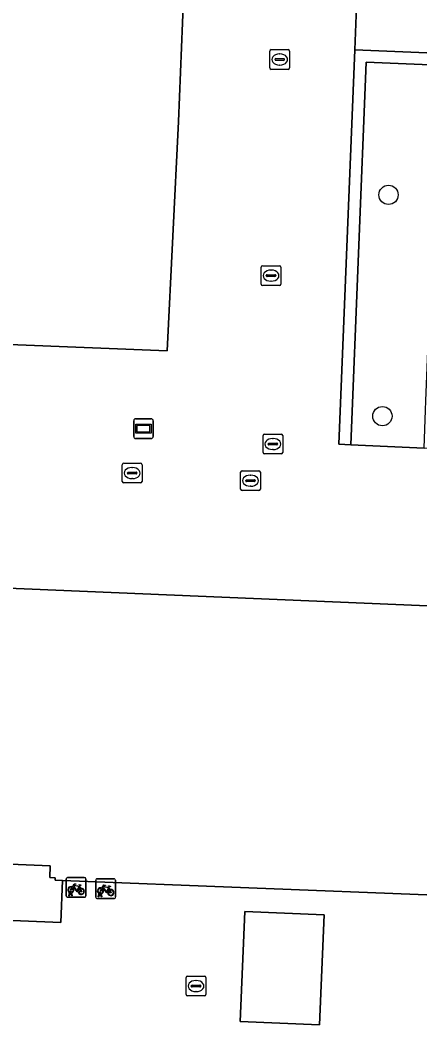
# Model space of a CAD drawing. Extents: x 160888 to 161385, y 386490 to 386908.
# Drawn here: x 161205.2 to 161225.5, y 386534 to 386584.9 of the extents above; entities that cross this region are included whole.
import ezdxf

# ---------------------------------------------------------------- set-up
doc = ezdxf.new("R2010")
doc.units = 0
for name, color, linetype in [('IMGEO_Boom', 7, 'Continuous'), ('IMGEO_Fietsenrek', 7, 'Continuous'), ('IMGEO_Groenvoorziening', 7, 'Continuous'), ('IMGEO_Haag', 7, 'Continuous'), ('IMGEO_Kolk', 7, 'Continuous'), ('IMGEO_Pand', 7, 'Continuous'), ('IMGEO_Reclamebord', 7, 'Continuous'), ('IMGEO_Rijbaan_lokaal_open', 7, 'Continuous'), ('IMGEO_Rioolput', 7, 'Continuous'), ('IMGEO_Voetgangersgebied_open', 7, 'Continuous'), ('IMGEO_Voetpad_open', 7, 'Continuous')]:
    doc.layers.add(name, color=color, linetype=linetype)

msp = doc.modelspace()

# ---------------------------------------------------------------- linework, layer by layer
at = {"layer": 'IMGEO_Boom'}
for centre in [(161223.903, 386576.052), (161223.592, 386564.834)]:
    msp.add_circle(centre, 0.489, dxfattribs=at)
at = {"layer": 'IMGEO_Fietsenrek'}
for p, q in [((161207.548, 386540.514), (161207.548, 386541.355)), ((161207.548, 386541.355), (161207.548, 386540.514)), ((161207.623, 386541.439), (161208.464, 386541.439)), ((161208.464, 386541.439), (161207.623, 386541.439)), ((161208.548, 386541.364), (161208.548, 386540.523)), ((161208.548, 386540.523), (161208.548, 386541.364)), ((161209.047, 386540.453), (161209.047, 386541.294)), ((161209.047, 386541.294), (161209.047, 386540.453)), ((161209.122, 386541.378), (161209.963, 386541.378)), ((161209.963, 386541.378), (161209.122, 386541.378)), ((161210.047, 386541.303), (161210.047, 386540.462)), ((161210.047, 386540.462), (161210.047, 386541.303)), ((161208.235, 386540.988), (161208.271, 386540.893)), ((161209.734, 386540.927), (161209.77, 386540.832)), ((161208.473, 386540.439), (161207.632, 386540.439)), ((161207.632, 386540.439), (161208.473, 386540.439)), ((161207.675, 386540.523), (161207.714, 386540.683)), ((161207.709, 386540.523), (161207.675, 386540.523)), ((161207.744, 386540.671), (161207.709, 386540.523)), ((161207.786, 386540.695), (161207.785, 386540.699)), ((161207.827, 386540.523), (161207.793, 386540.665)), ((161207.817, 386540.706), (161207.818, 386540.699)), ((161207.825, 386540.669), (161207.86, 386540.523)), ((161207.86, 386540.523), (161207.827, 386540.523)), ((161209.972, 386540.378), (161209.131, 386540.378)), ((161209.131, 386540.378), (161209.972, 386540.378)), ((161209.174, 386540.462), (161209.213, 386540.622)), ((161209.208, 386540.462), (161209.174, 386540.462)), ((161209.243, 386540.61), (161209.208, 386540.462)), ((161209.285, 386540.634), (161209.284, 386540.638)), ((161209.326, 386540.462), (161209.292, 386540.604)), ((161209.316, 386540.645), (161209.317, 386540.638)), ((161209.324, 386540.608), (161209.359, 386540.462)), ((161209.359, 386540.462), (161209.326, 386540.462))]:
    msp.add_line(p, q, dxfattribs=at)
for points in [[(161207.882, 386540.913), (161207.83, 386540.823), (161207.79, 386540.798), (161207.791, 386540.845), (161207.846, 386540.939)], [(161207.861, 386540.965), (161207.956, 386541.129), (161208.042, 386541.115), (161208.044, 386541.106), (161207.988, 386541.095), (161207.961, 386541.05), (161208.217, 386541.009)], [(161208.157, 386540.721), (161208.107, 386540.721), (161207.916, 386540.972), (161207.897, 386540.94)], [(161208.204, 386540.984), (161207.947, 386541.025), (161207.93, 386540.996), (161208.097, 386540.776), (161208.204, 386540.984)], [(161208.252, 386540.886), (161208.222, 386540.963), (161208.113, 386540.745), (161208.156, 386540.745)], [(161208.186, 386540.745), (161208.306, 386540.744), (161208.262, 386540.858)], [(161208.282, 386540.865), (161208.337, 386540.72), (161208.187, 386540.72)], [(161208.217, 386541.009), (161208.242, 386541.058), (161208.236, 386541.062), (161208.213, 386541.066), (161208.201, 386541.073), (161208.2, 386541.076), (161208.202, 386541.081), (161208.297, 386541.066), (161208.299, 386541.056), (161208.289, 386541.043), (161208.277, 386541.037), (161208.263, 386541.043), (161208.235, 386540.988)], [(161209.381, 386540.852), (161209.329, 386540.762), (161209.289, 386540.737), (161209.29, 386540.784), (161209.345, 386540.878)], [(161209.36, 386540.904), (161209.455, 386541.068), (161209.541, 386541.054), (161209.543, 386541.045), (161209.487, 386541.034), (161209.46, 386540.989), (161209.716, 386540.948)], [(161209.656, 386540.66), (161209.606, 386540.66), (161209.415, 386540.911), (161209.396, 386540.879)], [(161209.703, 386540.923), (161209.446, 386540.964), (161209.429, 386540.935), (161209.596, 386540.715), (161209.703, 386540.923)], [(161209.751, 386540.825), (161209.721, 386540.902), (161209.612, 386540.684), (161209.655, 386540.684)], [(161209.685, 386540.684), (161209.805, 386540.683), (161209.761, 386540.797)], [(161209.781, 386540.804), (161209.836, 386540.659), (161209.686, 386540.659)], [(161209.716, 386540.948), (161209.741, 386540.997), (161209.735, 386541.001), (161209.712, 386541.005), (161209.7, 386541.012), (161209.699, 386541.015), (161209.701, 386541.02), (161209.796, 386541.005), (161209.798, 386540.995), (161209.788, 386540.982), (161209.776, 386540.976), (161209.762, 386540.982), (161209.734, 386540.927)]]:
    msp.add_lwpolyline(points, dxfattribs=at)
for centre, radius, start, end in [((161207.626, 386541.361), 0.0779, 92.4484, 184.2845), ((161207.626, 386541.361), 0.0779, 92.4484, 184.2845), ((161208.47, 386541.361), 0.0779, 2.4484, 94.2845), ((161208.47, 386541.361), 0.0779, 2.4484, 94.2845), ((161209.125, 386541.3), 0.0779, 92.4484, 184.2845), ((161209.125, 386541.3), 0.0779, 92.4484, 184.2845), ((161209.969, 386541.3), 0.0779, 2.4484, 94.2845), ((161209.969, 386541.3), 0.0779, 2.4484, 94.2845), ((161207.788, 386540.824), 0.159, 62.6766, 242.1369), ((161207.788, 386540.824), 0.129, 63.3192, 238.903), ((161207.768, 386540.695), 0.0499, 12.8025, 158.6934), ((161207.788, 386540.824), 0.129, 283.6043, 43.4302), ((161207.788, 386540.824), 0.159, 283.5766, 46.6042), ((161208.315, 386540.74), 0.159, 113.3408, 178.3217), ((161208.315, 386540.74), 0.159, 187.0065, 105.7708), ((161208.315, 386540.74), 0.129, 113.923, 177.9556), ((161208.315, 386540.74), 0.129, 188.6715, 104.5883), ((161209.287, 386540.763), 0.159, 62.6766, 242.1369), ((161209.287, 386540.763), 0.129, 63.3192, 238.903), ((161209.287, 386540.763), 0.129, 283.6043, 43.4302), ((161209.287, 386540.763), 0.159, 283.5766, 46.6042), ((161209.814, 386540.679), 0.159, 113.3408, 178.3217), ((161209.814, 386540.679), 0.159, 187.0065, 105.7708), ((161209.814, 386540.679), 0.129, 113.923, 177.9556), ((161209.814, 386540.679), 0.129, 188.6715, 104.5883), ((161207.626, 386540.517), 0.0779, 182.4484, 274.2845), ((161207.626, 386540.517), 0.0779, 182.4484, 274.2845), ((161207.788, 386540.824), 0.159, 253.9967, 271.7867), ((161207.768, 386540.695), 0.0174, 12.8025, 163.4502), ((161207.788, 386540.824), 0.129, 253.415, 269.0204), ((161208.47, 386540.517), 0.0779, 272.4484, 4.2845), ((161208.47, 386540.517), 0.0779, 272.4484, 4.2845), ((161209.125, 386540.456), 0.0779, 182.4484, 274.2845), ((161209.125, 386540.456), 0.0779, 182.4484, 274.2845), ((161209.267, 386540.634), 0.0499, 12.8025, 158.6934), ((161209.287, 386540.763), 0.159, 253.9967, 271.7867), ((161209.267, 386540.634), 0.0174, 12.8025, 163.4502), ((161209.287, 386540.763), 0.129, 253.415, 269.0204), ((161209.969, 386540.456), 0.0779, 272.4484, 4.2845), ((161209.969, 386540.456), 0.0779, 272.4484, 4.2845)]:
    msp.add_arc(centre, radius, start, end, dxfattribs=at)
at = {"layer": 'IMGEO_Groenvoorziening'}
for points in [[(161251.461, 386582.195), (161222.191, 386583.404), (161221.386, 386563.405), (161221.985, 386563.377), (161222.766, 386582.78), (161250.838, 386581.62), (161250.051, 386562.207), (161250.651, 386562.182)], [(161250.838, 386581.62), (161222.766, 386582.78), (161221.985, 386563.377), (161225.715, 386563.207), (161225.779, 386565.143), (161225.794, 386565.606), (161226.24, 386576.566), (161226.386, 386580.163), (161246.69, 386579.375), (161246.609, 386575.744), (161246.364, 386564.742), (161246.347, 386564.364), (161246.284, 386562.961), (161246.257, 386562.362), (161250.051, 386562.207)]]:
    msp.add_lwpolyline(points, close=True, dxfattribs=at)
at = {"layer": 'IMGEO_Haag'}
msp.add_lwpolyline([(161251.461, 386582.195), (161222.191, 386583.404), (161221.386, 386563.405), (161221.985, 386563.377), (161222.766, 386582.78), (161250.838, 386581.62), (161250.051, 386562.207), (161250.651, 386562.182)], close=True, dxfattribs=at)
at = {"layer": 'IMGEO_Kolk'}
for p, q in [((161217.881, 386582.489), (161217.881, 386583.341)), ((161217.956, 386583.415), (161218.808, 386583.415)), ((161218.369, 386583.195), (161218.394, 386583.195)), ((161218.882, 386583.341), (161218.882, 386582.489)), ((161218.14, 386582.909), (161218.14, 386582.921)), ((161218.578, 386582.872), (161218.18, 386582.872)), ((161218.183, 386582.958), (161218.581, 386582.958)), ((161218.392, 386582.635), (161218.367, 386582.635)), ((161218.624, 386582.921), (161218.624, 386582.909)), ((161218.808, 386582.415), (161217.956, 386582.415)), ((161217.443, 386571.532), (161217.443, 386572.384)), ((161217.518, 386572.458), (161218.37, 386572.458)), ((161218.444, 386572.384), (161218.444, 386571.532)), ((161217.702, 386571.952), (161217.702, 386571.964)), ((161218.14, 386571.915), (161217.742, 386571.915)), ((161217.745, 386572.001), (161218.143, 386572.001)), ((161217.931, 386572.238), (161217.956, 386572.238)), ((161218.186, 386571.964), (161218.186, 386571.952)), ((161218.37, 386571.458), (161217.518, 386571.458)), ((161217.954, 386571.678), (161217.929, 386571.678)), ((161210.396, 386561.521), (161210.396, 386562.373)), ((161210.471, 386562.447), (161211.323, 386562.447)), ((161210.884, 386562.227), (161210.909, 386562.227)), ((161211.397, 386562.373), (161211.397, 386561.521)), ((161210.655, 386561.941), (161210.655, 386561.953)), ((161211.093, 386561.904), (161210.695, 386561.904)), ((161210.698, 386561.99), (161211.096, 386561.99)), ((161210.907, 386561.667), (161210.882, 386561.667)), ((161211.139, 386561.953), (161211.139, 386561.941)), ((161211.323, 386561.447), (161210.471, 386561.447)), ((161213.635, 386535.514), (161213.635, 386536.366)), ((161213.71, 386536.44), (161214.562, 386536.44)), ((161214.123, 386536.22), (161214.148, 386536.22)), ((161214.636, 386536.366), (161214.636, 386535.514)), ((161213.894, 386535.934), (161213.894, 386535.946)), ((161214.332, 386535.897), (161213.934, 386535.897)), ((161213.937, 386535.983), (161214.335, 386535.983)), ((161214.146, 386535.66), (161214.121, 386535.66)), ((161214.378, 386535.946), (161214.378, 386535.934)), ((161214.562, 386535.44), (161213.71, 386535.44))]:
    msp.add_line(p, q, dxfattribs=at)
for points in [[(161217.881, 386582.489), (161217.881, 386583.341)], [(161217.956, 386583.415), (161218.808, 386583.415)], [(161218.882, 386583.341), (161218.882, 386582.489)], [(161218.808, 386582.415), (161217.956, 386582.415)], [(161217.443, 386571.532), (161217.443, 386572.384)], [(161217.518, 386572.458), (161218.37, 386572.458)], [(161218.444, 386572.384), (161218.444, 386571.532)], [(161218.37, 386571.458), (161217.518, 386571.458)], [(161210.396, 386561.521), (161210.396, 386562.373)], [(161210.471, 386562.447), (161211.323, 386562.447)], [(161211.397, 386562.373), (161211.397, 386561.521)], [(161211.323, 386561.447), (161210.471, 386561.447)], [(161213.635, 386535.514), (161213.635, 386536.366)], [(161213.71, 386536.44), (161214.562, 386536.44)], [(161214.636, 386536.366), (161214.636, 386535.514)], [(161214.562, 386535.44), (161213.71, 386535.44)]]:
    msp.add_lwpolyline(points, dxfattribs=at)
for centre, radius, start, end in [((161217.958, 386583.339), 0.0765, 91.552, 178.448), ((161217.958, 386583.339), 0.0765, 91.552, 178.448), ((161218.806, 386583.339), 0.0765, 1.552, 88.448), ((161218.806, 386583.339), 0.0765, 1.552, 88.448), ((161218.18, 386582.918), 0.0403, 85.8775, 175.7526), ((161218.177, 386582.908), 0.0366, 178.938, 274.7102), ((161218.581, 386582.915), 0.043, 264.8664, 352.4533), ((161218.585, 386582.92), 0.0386, 1.7309, 96.639), ((161217.958, 386582.491), 0.0765, 181.552, 268.448), ((161217.958, 386582.491), 0.0765, 181.552, 268.448), ((161218.806, 386582.491), 0.0765, 271.552, 358.448), ((161218.806, 386582.491), 0.0765, 271.552, 358.448), ((161217.52, 386572.382), 0.0765, 91.552, 178.448), ((161217.52, 386572.382), 0.0765, 91.552, 178.448), ((161218.368, 386572.382), 0.0765, 1.552, 88.448), ((161218.368, 386572.382), 0.0765, 1.552, 88.448), ((161217.742, 386571.961), 0.0403, 85.8775, 175.7526), ((161217.739, 386571.951), 0.0366, 178.938, 274.7102), ((161218.143, 386571.958), 0.043, 264.8664, 352.4533), ((161218.147, 386571.963), 0.0386, 1.7309, 96.639), ((161217.52, 386571.534), 0.0765, 181.552, 268.448), ((161217.52, 386571.534), 0.0765, 181.552, 268.448), ((161218.368, 386571.534), 0.0765, 271.552, 358.448), ((161218.368, 386571.534), 0.0765, 271.552, 358.448), ((161210.473, 386562.371), 0.0765, 91.552, 178.448), ((161210.473, 386562.371), 0.0765, 91.552, 178.448), ((161211.321, 386562.371), 0.0765, 1.552, 88.448), ((161211.321, 386562.371), 0.0765, 1.552, 88.448), ((161210.695, 386561.95), 0.0403, 85.8775, 175.7526), ((161210.692, 386561.94), 0.0366, 178.938, 274.7102), ((161211.096, 386561.947), 0.043, 264.8664, 352.4533), ((161211.1, 386561.952), 0.0386, 1.7309, 96.639), ((161210.473, 386561.523), 0.0765, 181.552, 268.448), ((161210.473, 386561.523), 0.0765, 181.552, 268.448), ((161211.321, 386561.523), 0.0765, 271.552, 358.448), ((161211.321, 386561.523), 0.0765, 271.552, 358.448), ((161213.712, 386536.364), 0.0765, 91.552, 178.448), ((161213.712, 386536.364), 0.0765, 91.552, 178.448), ((161214.56, 386536.364), 0.0765, 1.552, 88.448), ((161214.56, 386536.364), 0.0765, 1.552, 88.448), ((161213.934, 386535.943), 0.0403, 85.8775, 175.7526), ((161213.931, 386535.933), 0.0366, 178.938, 274.7102), ((161214.335, 386535.94), 0.043, 264.8664, 352.4533), ((161214.339, 386535.945), 0.0386, 1.7309, 96.639), ((161213.712, 386535.516), 0.0765, 181.552, 268.448), ((161213.712, 386535.516), 0.0765, 181.552, 268.448), ((161214.56, 386535.516), 0.0765, 271.552, 358.448), ((161214.56, 386535.516), 0.0765, 271.552, 358.448)]:
    msp.add_arc(centre, radius, start, end, dxfattribs=at)
for centre, major_axis, ratio, start_param, end_param in [((161218.368, 386582.915), (-0.387, 0.002), 0.722429, 4.712389, 7.853982), ((161218.393, 386582.915), (-0.39, 0.002), 0.717154, 1.570796, 4.712389), ((161217.93, 386571.958), (-0.387, 0.002), 0.722429, 4.712389, 7.853982), ((161217.955, 386571.958), (-0.39, 0.002), 0.717154, 1.570796, 4.712389), ((161210.883, 386561.947), (-0.387, 0.002), 0.722429, 4.712389, 7.853982), ((161210.908, 386561.947), (-0.39, 0.002), 0.717154, 1.570796, 4.712389), ((161214.122, 386535.94), (-0.387, 0.002), 0.722429, 4.712389, 7.853982), ((161214.147, 386535.94), (-0.39, 0.002), 0.717154, 1.570796, 4.712389)]:
    msp.add_ellipse(centre, major_axis=major_axis, ratio=ratio, start_param=start_param, end_param=end_param, dxfattribs=at)
at = {"layer": 'IMGEO_Pand'}
msp.add_lwpolyline([(161191.198, 386569.006), (161204.671, 386568.461), (161212.673, 386568.138), (161213.252, 386579.772), (161213.556, 386587.296), (161214.141, 386601.806), (161192.456, 386602.678), (161192.441, 386602.269), (161192.541, 386602.265)], close=True, dxfattribs=at)
msp.add_lwpolyline([(161202.666, 386542.205), (161206.74, 386542.032), (161206.717, 386541.442), (161206.997, 386541.431), (161206.992, 386541.301), (161207.362, 386541.287), (161226.27, 386540.547), (161240.646, 386539.967), (161240.655, 386540.207), (161255.062, 386539.613), (161255.052, 386539.373), (161265.105, 386538.962), (161265.122, 386539.382), (161265.022, 386539.386), (161265.583, 386553.546), (161204.222, 386556.138)], dxfattribs=at)
at = {"layer": 'IMGEO_Reclamebord'}
for p, q in [((161211.073, 386564.701), (161211.863, 386564.701)), ((161211.863, 386564.701), (161211.073, 386564.701)), ((161210.973, 386563.801), (161210.973, 386564.601)), ((161210.973, 386564.601), (161210.973, 386563.801)), ((161211.963, 386564.601), (161211.963, 386563.801)), ((161211.963, 386563.801), (161211.963, 386564.601)), ((161211.863, 386563.701), (161211.073, 386563.701)), ((161211.073, 386563.701), (161211.863, 386563.701))]:
    msp.add_line(p, q, dxfattribs=at)
for points in [[(161211.074, 386564.433), (161211.862, 386564.433), (161211.862, 386563.969), (161211.074, 386563.969), (161211.074, 386564.433)], [(161211.139, 386564.368), (161211.139, 386564.034), (161211.797, 386564.034), (161211.797, 386564.368), (161211.139, 386564.368)]]:
    msp.add_lwpolyline(points, dxfattribs=at)
for centre, start, end in [((161211.073, 386564.601), 90, 180), ((161211.073, 386564.601), 90, 180), ((161211.863, 386564.601), 0, 90), ((161211.863, 386564.601), 360, 90), ((161211.073, 386563.801), 180, 270), ((161211.073, 386563.801), 180, 270), ((161211.863, 386563.801), 270, 0), ((161211.863, 386563.801), 270, 0)]:
    msp.add_arc(centre, 0.1, start, end, dxfattribs=at)
at = {"layer": 'IMGEO_Rijbaan_lokaal_open'}
for points in [[(161202.637, 386541.61), (161202.357, 386541.624), (161202.353, 386541.497), (161202.016, 386541.511), (161201.927, 386539.387), (161207.269, 386539.164), (161207.362, 386541.287), (161206.992, 386541.301), (161206.997, 386541.431), (161206.717, 386541.442), (161206.74, 386542.032), (161202.666, 386542.205)], [(161220.643, 386539.547), (161216.619, 386539.724), (161216.374, 386534.148), (161220.398, 386533.971)]]:
    msp.add_lwpolyline(points, close=True, dxfattribs=at)
at = {"layer": 'IMGEO_Rioolput'}
for p, q in [((161217.534, 386562.995), (161217.534, 386563.847)), ((161217.609, 386563.921), (161218.461, 386563.921)), ((161218.022, 386563.701), (161218.047, 386563.701)), ((161218.535, 386563.847), (161218.535, 386562.995)), ((161217.793, 386563.415), (161217.793, 386563.427)), ((161218.231, 386563.378), (161217.833, 386563.378)), ((161217.836, 386563.464), (161218.234, 386563.464)), ((161218.277, 386563.427), (161218.277, 386563.415)), ((161218.461, 386562.921), (161217.609, 386562.921)), ((161218.045, 386563.141), (161218.02, 386563.141)), ((161216.4, 386561.136), (161216.4, 386561.988)), ((161216.475, 386562.062), (161217.327, 386562.062)), ((161216.888, 386561.842), (161216.913, 386561.842)), ((161217.401, 386561.988), (161217.401, 386561.136)), ((161216.659, 386561.556), (161216.659, 386561.568)), ((161217.097, 386561.519), (161216.699, 386561.519)), ((161216.702, 386561.605), (161217.1, 386561.605)), ((161216.911, 386561.282), (161216.886, 386561.282)), ((161217.143, 386561.568), (161217.143, 386561.556)), ((161217.327, 386561.062), (161216.475, 386561.062))]:
    msp.add_line(p, q, dxfattribs=at)
for points in [[(161217.534, 386562.995), (161217.534, 386563.847)], [(161217.609, 386563.921), (161218.461, 386563.921)], [(161218.535, 386563.847), (161218.535, 386562.995)], [(161218.461, 386562.921), (161217.609, 386562.921)], [(161216.4, 386561.136), (161216.4, 386561.988)], [(161216.475, 386562.062), (161217.327, 386562.062)], [(161217.401, 386561.988), (161217.401, 386561.136)], [(161217.327, 386561.062), (161216.475, 386561.062)]]:
    msp.add_lwpolyline(points, dxfattribs=at)
for centre, radius, start, end in [((161217.611, 386563.845), 0.0765, 91.552, 178.448), ((161217.611, 386563.845), 0.0765, 91.552, 178.448), ((161218.459, 386563.845), 0.0765, 1.552, 88.448), ((161218.459, 386563.845), 0.0765, 1.552, 88.448), ((161217.833, 386563.424), 0.0403, 85.8775, 175.7526), ((161217.83, 386563.414), 0.0366, 178.938, 274.7102), ((161218.234, 386563.421), 0.043, 264.8664, 352.4533), ((161218.238, 386563.426), 0.0386, 1.7309, 96.639), ((161217.611, 386562.997), 0.0765, 181.552, 268.448), ((161217.611, 386562.997), 0.0765, 181.552, 268.448), ((161218.459, 386562.997), 0.0765, 271.552, 358.448), ((161218.459, 386562.997), 0.0765, 271.552, 358.448), ((161216.477, 386561.986), 0.0765, 91.552, 178.448), ((161216.477, 386561.986), 0.0765, 91.552, 178.448), ((161217.325, 386561.986), 0.0765, 1.552, 88.448), ((161217.325, 386561.986), 0.0765, 1.552, 88.448), ((161216.477, 386561.138), 0.0765, 181.552, 268.448), ((161216.477, 386561.138), 0.0765, 181.552, 268.448), ((161216.699, 386561.565), 0.0403, 85.8775, 175.7526), ((161216.696, 386561.555), 0.0366, 178.938, 274.7102), ((161217.1, 386561.562), 0.043, 264.8664, 352.4533), ((161217.104, 386561.567), 0.0386, 1.7309, 96.639), ((161217.325, 386561.138), 0.0765, 271.552, 358.448), ((161217.325, 386561.138), 0.0765, 271.552, 358.448)]:
    msp.add_arc(centre, radius, start, end, dxfattribs=at)
for centre, major_axis, ratio, start_param, end_param in [((161218.021, 386563.421), (-0.387, 0.002), 0.722429, 4.712389, 7.853982), ((161218.046, 386563.421), (-0.39, 0.002), 0.717154, 1.570796, 4.712389), ((161216.887, 386561.562), (-0.387, 0.002), 0.722429, 4.712389, 7.853982), ((161216.912, 386561.562), (-0.39, 0.002), 0.717154, 1.570796, 4.712389)]:
    msp.add_ellipse(centre, major_axis=major_axis, ratio=ratio, start_param=start_param, end_param=end_param, dxfattribs=at)
at = {"layer": 'IMGEO_Voetgangersgebied_open'}
for points in [[(161213.556, 386587.296), (161213.252, 386579.772), (161212.673, 386568.138), (161204.671, 386568.461), (161191.198, 386569.006), (161188.786, 386569.101), (161183.563, 386569.308), (161177.328, 386569.555), (161145.572, 386570.831), (161144.419, 386571.089), (161143.412, 386571.685), (161139.877, 386568.704)], [(161268.72, 386583.63), (161260.57, 386583.97), (161260.6, 386584.535), (161260.37, 386584.548), (161251.571, 386584.9), (161251.461, 386582.195), (161250.651, 386562.182), (161250.051, 386562.207), (161246.257, 386562.362), (161246.284, 386562.961), (161243.287, 386563.088), (161243.261, 386562.489), (161237.563, 386562.73), (161233.767, 386562.882), (161229.711, 386563.025), (161225.715, 386563.207), (161221.985, 386563.377), (161221.386, 386563.405), (161222.191, 386583.404), (161222.333, 386586.944)]]:
    msp.add_lwpolyline(points, dxfattribs=at)
for points in [[(161255.052, 386539.373), (161255.062, 386539.613), (161240.655, 386540.207), (161240.646, 386539.967), (161226.27, 386540.547), (161207.362, 386541.287), (161207.269, 386539.164), (161201.927, 386539.387), (161202.016, 386541.511), (161183.318, 386542.275), (161183.23, 386540.097), (161161.956, 386540.961), (161144.595, 386541.66), (161143.172, 386541.779), (161142.962, 386541.796), (161141.573, 386541.866), (161142.239, 386558.637), (161198.944, 386556.36), (161203.171, 386556.182), (161204.222, 386556.138), (161265.583, 386553.546), (161265.022, 386539.386), (161265.122, 386539.382), (161265.105, 386538.962)], [(161220.398, 386533.971), (161216.374, 386534.148), (161216.619, 386539.724), (161220.643, 386539.547)]]:
    msp.add_lwpolyline(points, close=True, dxfattribs=at)
at = {"layer": 'IMGEO_Voetpad_open'}
msp.add_lwpolyline([(161251.571, 386584.9), (161226.578, 386585.899), (161225.814, 386585.935), (161223.119, 386586.063), (161223.136, 386586.912), (161222.333, 386586.944), (161222.191, 386583.404), (161251.461, 386582.195)], close=True, dxfattribs=at)

doc.saveas('drawing.dxf')
